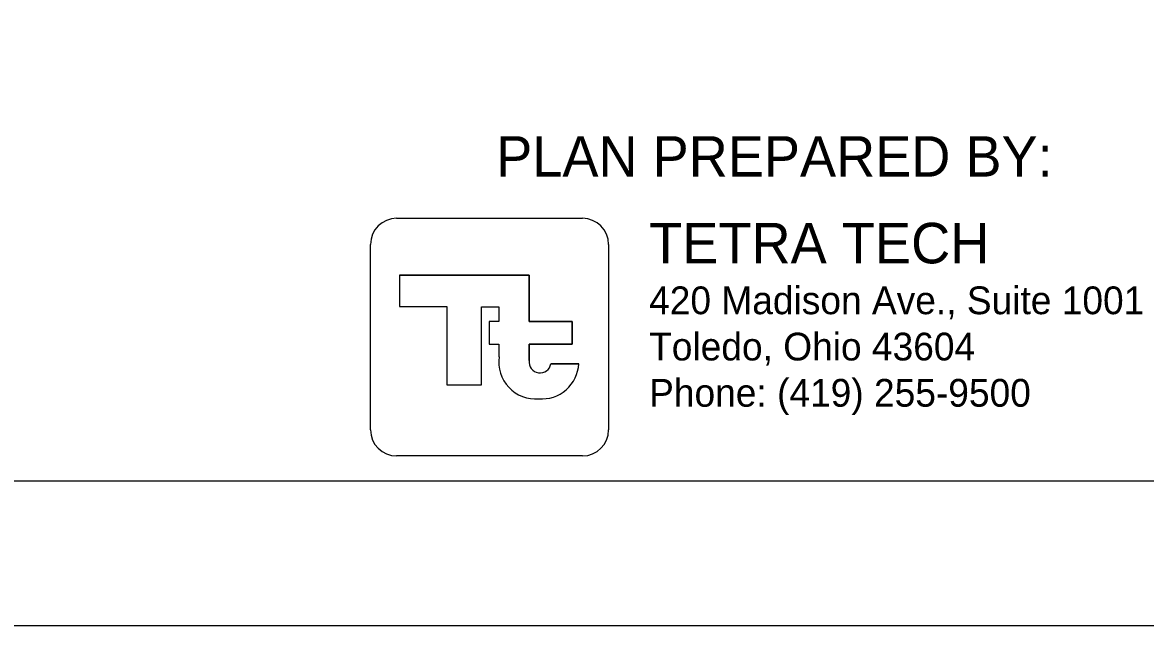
# Model space of a CAD drawing. Extents: x 0 to 40.2, y 0 to 22.
# Drawn here: x 1.974 to 5.859, y 0 to 2.086 of the extents above; entities that cross this region are included whole.
import ezdxf

# ---------------------------------------------------------------- set-up
doc = ezdxf.new("R2010")
doc.units = 0
for name, color, linetype in [('GM_X_Adjacent_County', 7, 'Continuous'), ('GM_X_Adjacent_County_Text', 7, 'Continuous'), ('GM_X_County', 7, 'Continuous'), ('GM_X_Township', 7, 'Continuous')]:
    doc.layers.add(name, color=color, linetype=linetype)

msp = doc.modelspace()

# ---------------------------------------------------------------- linework, layer by layer
at = {"layer": 'GM_X_Adjacent_County'}
msp.add_line((3.8017, 0.9058), (3.8981, 0.9058), dxfattribs=at)
for points in [[(3.2681, 1.4089), (3.9109, 1.4089)], [(3.178, 0.677), (3.178, 1.3187)], [(4.001, 1.3187), (4.001, 0.677)], [(3.7268, 0.9171), (3.7268, 0.9739), (3.8749, 0.9739), (3.8749, 1.0522), (3.7268, 1.0522), (3.7268, 1.212), (3.2782, 1.212), (3.2782, 1.1038), (3.4422, 1.1038), (3.4422, 0.8332), (3.5612, 0.8332), (3.5612, 1.1021), (3.6211, 1.1021), (3.6211, 1.0522), (3.5878, 1.0522), (3.5878, 0.9739), (3.6211, 0.9739), (3.6211, 0.9298), (3.6224, 0.9298)], [(3.2782, 1.212), (3.7268, 1.212), (3.7268, 1.0522), (3.8749, 1.0522), (3.8749, 0.9739), (3.7268, 0.9739), (3.7268, 0.9064)], [(3.8979, 0.9058), (3.8017, 0.9058)], [(3.9109, 0.5869), (3.2681, 0.5869)]]:
    msp.add_lwpolyline(points, dxfattribs=at)
for centre, radius, start, end in [((3.2681, 1.3187), 0.0902, 90, 180), ((3.9109, 1.3187), 0.0902, 360, 90), ((3.7488, 0.9118), 0.1277, 171.8856, 274.8323), ((3.7643, 0.9118), 0.0379, 171.8856, 350.9243), ((3.7643, 0.9118), 0.0379, 171.8856, 350.9243), ((3.7704, 0.9118), 0.1277, 265.1677, 357.3201), ((3.7704, 0.9118), 0.1277, 265.1677, 357.3201), ((3.2681, 0.677), 0.0902, 180, 270), ((3.9109, 0.677), 0.0902, 270, 360)]:
    msp.add_arc(centre, radius, start, end, dxfattribs=at)
at = {"layer": 'GM_X_County'}
msp.add_lwpolyline([(0, 0), (34, 0), (34, 22), (0, 22)], close=True, dxfattribs=at)
at = {"layer": 'GM_X_Township'}
msp.add_lwpolyline([(1.5, 21.5), (33.5, 21.5), (33.5, 0.5), (1.5, 0.5)], close=True, dxfattribs=at)

# ---------------------------------------------------------------- texts
at = {"layer": 'GM_X_Adjacent_County'}
for s, height, p in [('TETRA TECH', 0.14019, (4.1415, 1.2529)), ('420 Madison Ave., Suite 1001', 0.096, (4.1415, 1.0771)), ('Toledo, Ohio 43604', 0.096, (4.1415, 0.9171)), ('Phone: (419) 255-9500', 0.096, (4.1415, 0.7571))]:
    msp.add_text(s, height=height, rotation=360, dxfattribs=at).set_placement(p)
at = {"layer": 'GM_X_Adjacent_County_Text'}
msp.add_text('PLAN PREPARED BY:', height=0.14, dxfattribs=at).set_placement((3.6125, 1.553))

doc.saveas('drawing.dxf')
